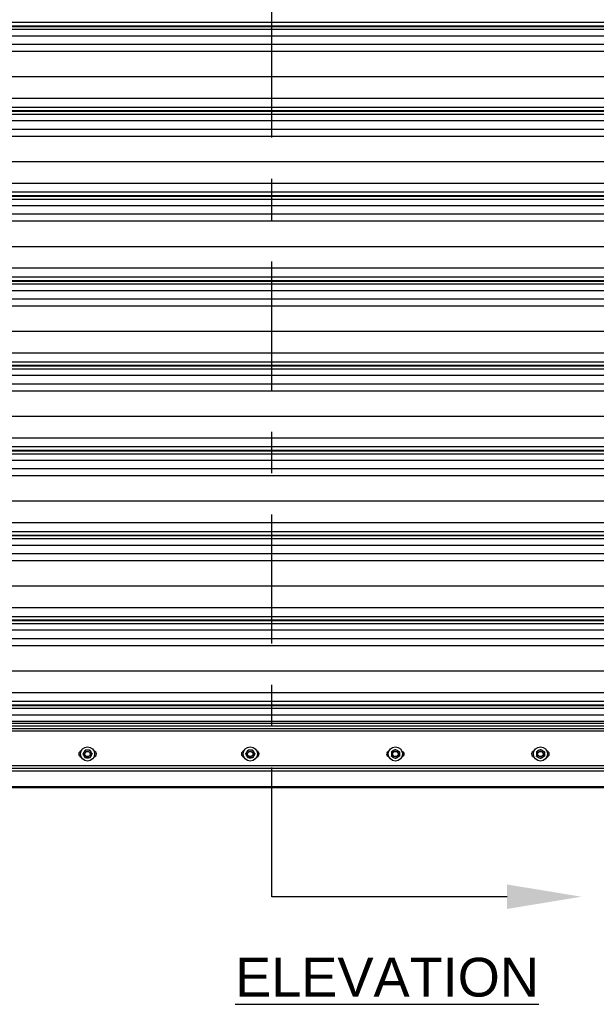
# Model space of a CAD drawing. Header units: inches. Extents: x 170 to 284, y 215 to 248.
# Tile 683 of 1056: x 228.27 to 229.67, y 219.57 to 221.95. Entities that reach past the tile are written whole.
import ezdxf
from ezdxf import colors
from ezdxf.entities.mleader import LeaderData, LeaderLine
from ezdxf.math import Vec2, Vec3

# ---------------------------------------------------------------- set-up
doc = ezdxf.new("R2010")
doc.units = ezdxf.units.IN
doc.header["$LTSCALE"] = 0.25
doc.header["$MEASUREMENT"] = 0
doc.linetypes.add('CENTER', pattern=[2, 1.25, -0.25, 0.25, -0.25])
for name, color, linetype in [('ANNOTATIONS', 1, 'Continuous'), ('LH FRONT OF HOOD', 7, 'Continuous'), ('RH FRONT OF HOOD', 7, 'Continuous'), ('SECTION CUTS', 6, 'CENTER')]:
    doc.layers.add(name, color=color, linetype=linetype)
doc.styles.add('ARIAL', font='arial.ttf', dxfattribs={"height": 0.09375})
doc.styles.get("Standard").update_dxf_attribs({"font": 'romans.shx'})

msp = doc.modelspace()

# ---------------------------------------------------------------- linework, layer by layer
at = {"layer": 'LH FRONT OF HOOD'}
msp.add_line((233.10897, 220.09171), (225.37282, 220.09171), dxfattribs=at)
at = {"layer": 'RH FRONT OF HOOD'}
for p, q in [((227.16361, 221.94472), (231.19593, 221.94472)), ((231.19593, 221.93523), (227.16361, 221.93523)), ((227.16361, 221.93459), (231.19593, 221.93459)), ((227.16361, 221.92757), (231.19593, 221.92757)), ((227.16361, 221.91189), (231.19593, 221.91189)), ((227.16361, 221.8915), (231.19593, 221.8915)), ((227.24016, 221.87443), (231.11938, 221.87443)), ((227.19378, 221.81303), (231.16577, 221.81303)), ((227.16361, 221.76065), (231.19593, 221.76065)), ((227.16361, 221.73927), (231.19593, 221.73927)), ((231.19593, 221.72978), (227.16361, 221.72978)), ((227.16361, 221.72914), (231.19593, 221.72914)), ((227.16361, 221.72213), (231.19593, 221.72213)), ((227.16361, 221.70644), (231.19593, 221.70644)), ((227.16361, 221.68605), (231.19593, 221.68605)), ((227.24016, 221.66898), (231.11938, 221.66898)), ((227.19378, 221.60759), (231.16577, 221.60759)), ((227.16361, 221.5552), (231.19593, 221.5552)), ((227.16361, 221.53382), (231.19593, 221.53382)), ((231.19593, 221.52434), (227.16361, 221.52434)), ((227.16361, 221.5237), (231.19593, 221.5237)), ((227.16361, 221.51668), (231.19593, 221.51668)), ((227.16361, 221.501), (231.19593, 221.501)), ((227.16361, 221.48061), (231.19593, 221.48061)), ((227.24016, 221.46353), (231.11938, 221.46353)), ((227.19378, 221.40214), (231.16577, 221.40214)), ((227.16361, 221.34975), (231.19593, 221.34975)), ((227.16361, 221.32837), (231.19593, 221.32837)), ((231.19593, 221.31889), (227.16361, 221.31889)), ((227.16361, 221.31825), (231.19593, 221.31825)), ((227.16361, 221.31123), (231.19593, 221.31123)), ((227.16361, 221.29555), (231.19593, 221.29555)), ((227.16361, 221.27516), (231.19593, 221.27516)), ((227.24016, 221.25808), (231.11938, 221.25808)), ((227.19378, 221.19669), (231.16577, 221.19669)), ((227.16361, 221.14431), (231.19593, 221.14431)), ((227.16361, 221.12293), (231.19593, 221.12293)), ((231.19593, 221.11344), (227.16361, 221.11344)), ((227.16361, 221.1128), (231.19593, 221.1128)), ((227.16361, 221.10578), (231.19593, 221.10578)), ((227.16361, 221.0901), (231.19593, 221.0901)), ((227.16361, 221.06971), (231.19593, 221.06971)), ((227.24016, 221.05264), (231.11938, 221.05264)), ((227.19378, 220.99124), (231.16577, 220.99124)), ((227.16361, 220.93886), (231.19593, 220.93886)), ((227.16361, 220.91748), (231.19593, 220.91748)), ((231.19593, 220.90799), (227.16361, 220.90799)), ((227.16361, 220.90736), (231.19593, 220.90736)), ((227.16361, 220.90034), (231.19593, 220.90034)), ((227.16361, 220.88465), (231.19593, 220.88465)), ((227.16361, 220.86426), (231.19593, 220.86426)), ((227.24016, 220.84719), (231.11938, 220.84719)), ((227.19378, 220.7858), (231.16577, 220.7858)), ((227.16361, 220.73341), (231.19593, 220.73341)), ((227.16361, 220.71203), (231.19593, 220.71203)), ((231.19593, 220.70255), (227.16361, 220.70255)), ((227.16361, 220.70191), (231.19593, 220.70191)), ((227.16361, 220.69489), (231.19593, 220.69489)), ((227.16361, 220.67921), (231.19593, 220.67921)), ((227.16361, 220.65882), (231.19593, 220.65882)), ((227.24016, 220.64174), (231.11938, 220.64174)), ((227.19378, 220.58035), (231.16577, 220.58035)), ((227.16361, 220.52796), (231.19593, 220.52796)), ((227.16361, 220.50658), (231.19593, 220.50658)), ((231.19593, 220.4971), (227.16361, 220.4971)), ((227.16361, 220.49646), (231.19593, 220.49646)), ((227.16361, 220.48944), (231.19593, 220.48944)), ((227.16361, 220.47376), (231.19593, 220.47376)), ((227.16361, 220.45337), (231.19593, 220.45337)), ((227.24016, 220.43629), (231.11938, 220.43629)), ((227.19378, 220.3749), (231.16577, 220.3749)), ((227.16361, 220.32252), (231.19593, 220.32252)), ((227.16361, 220.30114), (231.19593, 220.30114)), ((231.19593, 220.29165), (227.16361, 220.29165)), ((227.16361, 220.29101), (231.19593, 220.29101)), ((227.16361, 220.28399), (231.19593, 220.28399)), ((227.16361, 220.26831), (231.19593, 220.26831)), ((231.19593, 220.25192), (227.16361, 220.25192)), ((231.19593, 220.24733), (227.16361, 220.24733)), ((231.19593, 220.24114), (227.16361, 220.24114)), ((227.16361, 220.23553), (231.19593, 220.23553)), ((231.19593, 220.22911), (227.16361, 220.22911)), ((231.33697, 220.13199), (227.02257, 220.13199)), ((227.15526, 220.1328), (231.20429, 220.1328)), ((227.16361, 220.14564), (231.19593, 220.14564)), ((227.16361, 220.13922), (231.19593, 220.13922)), ((231.33697, 220.09358), (227.02257, 220.09358)), ((231.33697, 220.09243), (227.02257, 220.09243)), ((231.33697, 220.09171), (227.02257, 220.09171)), ((231.29228, 220.09358), (227.16578, 220.09358))]:
    msp.add_line(p, q, dxfattribs=at)
for centre, radius in [((228.43503, 220.17346), 0.01712), ((228.43503, 220.17346), 0.00642), ((228.8288, 220.17346), 0.01712), ((228.8288, 220.17346), 0.00642), ((229.17977, 220.17346), 0.01712), ((229.17977, 220.17346), 0.00642), ((229.53075, 220.17346), 0.01712), ((229.53075, 220.17346), 0.00642)]:
    msp.add_circle(centre, radius, dxfattribs=at)
for centre, radius, start, end in [((228.42112, 220.17346), 0.00749, 102.05152, 257.94848), ((228.43503, 220.17346), 0.00962, 150, 210), ((228.43503, 220.17346), 0.00962, 90, 150), ((228.43503, 220.17346), 0.00962, 30, 90), ((228.43503, 220.17346), 0.00962, 330, 30), ((228.44894, 220.17346), 0.00749, 282.05152, 77.94848), ((228.81489, 220.17346), 0.00749, 102.05152, 257.94848), ((228.8288, 220.17346), 0.00962, 150, 210), ((228.8288, 220.17346), 0.00962, 90, 150), ((228.8288, 220.17346), 0.00962, 30, 90), ((228.8288, 220.17346), 0.00962, 330, 30), ((228.84271, 220.17346), 0.00749, 282.05152, 77.94848), ((229.16479, 220.17346), 0.00642, 98.21321, 261.78679), ((229.17977, 220.17346), 0.00962, 120, 180), ((229.17977, 220.17346), 0.00962, 180, 240), ((229.17977, 220.17346), 0.00962, 60, 120), ((229.17977, 220.17346), 0.00962, 0, 60), ((229.17977, 220.17346), 0.00962, 300, 0), ((229.19475, 220.17346), 0.00642, 278.21321, 81.78679), ((229.51684, 220.17346), 0.00749, 102.05152, 257.94848), ((229.53075, 220.17346), 0.00962, 120, 180), ((229.53075, 220.17346), 0.00962, 180, 240), ((229.53075, 220.17346), 0.00962, 60, 120), ((229.53075, 220.17346), 0.00962, 0, 60), ((229.53075, 220.17346), 0.00962, 300, 0), ((229.54466, 220.17346), 0.00749, 282.05152, 77.94848), ((228.43503, 220.17346), 0.00962, 210, 270), ((228.43503, 220.17346), 0.00962, 270, 330), ((228.8288, 220.17346), 0.00962, 210, 270), ((228.8288, 220.17346), 0.00962, 270, 330), ((229.17977, 220.17346), 0.00962, 240, 300), ((229.53075, 220.17346), 0.00962, 240, 300)]:
    msp.add_arc(centre, radius, start, end, dxfattribs=at)
for points, knots in [([(228.42392, 220.17346), (228.42435, 220.17421), (228.42523, 220.17573), (228.42619, 220.1774), (228.42668, 220.17825), (228.42669, 220.17828)], [0, 0, 0, 0, 0.4839977, 0.9856214, 1, 1, 1, 1]), ([(228.42669, 220.16865), (228.42631, 220.16933), (228.42551, 220.1707), (228.42459, 220.17229), (228.42407, 220.1732), (228.42392, 220.17346)], [0, 0, 0, 0, 0.4057211, 0.8260994, 1, 1, 1, 1]), ([(228.42669, 220.17828), (228.42708, 220.17895), (228.42787, 220.18032), (228.42879, 220.18191), (228.42932, 220.18282), (228.42947, 220.18309)], [0, 0, 0, 0, 0.4057211, 0.8260994, 1, 1, 1, 1]), ([(228.43503, 220.18309), (228.4349, 220.18309), (228.43335, 220.18309), (228.43145, 220.18309), (228.4298, 220.18309), (228.42947, 220.18309)], [0, 0, 0, 0, 0.0660449, 0.8129016, 1, 1, 1, 1]), ([(228.44058, 220.18309), (228.44011, 220.18309), (228.43835, 220.18309), (228.43643, 220.18309), (228.43503, 220.18309)], [0, 0, 0, 0, 0.2661568, 1, 1, 1, 1]), ([(228.44058, 220.18309), (228.44101, 220.18234), (228.44189, 220.18082), (228.44285, 220.17915), (228.44335, 220.1783), (228.44336, 220.17828)], [0, 0, 0, 0, 0.4839977, 0.9856214, 1, 1, 1, 1]), ([(228.44336, 220.17828), (228.44375, 220.1776), (228.44454, 220.17623), (228.44546, 220.17464), (228.44598, 220.17373), (228.44614, 220.17346)], [0, 0, 0, 0, 0.4057211, 0.8260994, 1, 1, 1, 1]), ([(228.44614, 220.17346), (228.4457, 220.17272), (228.44483, 220.1712), (228.44387, 220.16953), (228.44337, 220.16868), (228.44336, 220.16865)], [0, 0, 0, 0, 0.4839977, 0.9856214, 1, 1, 1, 1]), ([(228.81769, 220.17346), (228.81812, 220.17421), (228.819, 220.17573), (228.81996, 220.1774), (228.82045, 220.17825), (228.82047, 220.17828)], [0, 0, 0, 0, 0.4839977, 0.9856214, 1, 1, 1, 1]), ([(228.82047, 220.16865), (228.82008, 220.16933), (228.81929, 220.1707), (228.81837, 220.17229), (228.81784, 220.1732), (228.81769, 220.17346)], [0, 0, 0, 0, 0.4057211, 0.8260994, 1, 1, 1, 1]), ([(228.82047, 220.17828), (228.82086, 220.17895), (228.82165, 220.18032), (228.82257, 220.18191), (228.82309, 220.18282), (228.82325, 220.18309)], [0, 0, 0, 0, 0.4057211, 0.8260994, 1, 1, 1, 1]), ([(228.8288, 220.18309), (228.82867, 220.18309), (228.82712, 220.18309), (228.82522, 220.18309), (228.82357, 220.18309), (228.82325, 220.18309)], [0, 0, 0, 0, 0.0660449, 0.8129016, 1, 1, 1, 1]), ([(228.83436, 220.18309), (228.83389, 220.18309), (228.83212, 220.18309), (228.83021, 220.18309), (228.8288, 220.18309)], [0, 0, 0, 0, 0.2661568, 1, 1, 1, 1]), ([(228.83436, 220.18309), (228.83479, 220.18234), (228.83567, 220.18082), (228.83663, 220.17915), (228.83712, 220.1783), (228.83713, 220.17828)], [0, 0, 0, 0, 0.4839977, 0.9856214, 1, 1, 1, 1]), ([(228.83713, 220.17828), (228.83752, 220.1776), (228.83831, 220.17623), (228.83923, 220.17464), (228.83976, 220.17373), (228.83991, 220.17346)], [0, 0, 0, 0, 0.4057211, 0.8260994, 1, 1, 1, 1]), ([(228.83991, 220.17346), (228.83948, 220.17272), (228.8386, 220.1712), (228.83764, 220.16953), (228.83715, 220.16868), (228.83713, 220.16865)], [0, 0, 0, 0, 0.4839977, 0.9856214, 1, 1, 1, 1]), ([(229.17015, 220.17902), (229.1709, 220.17945), (229.17242, 220.18033), (229.17408, 220.18129), (229.17494, 220.18178), (229.17496, 220.1818)], [0, 0, 0, 0, 0.4839977, 0.9856214, 1, 1, 1, 1]), ([(229.17015, 220.17902), (229.17015, 220.17855), (229.17015, 220.17678), (229.17015, 220.17487), (229.17015, 220.17346)], [0, 0, 0, 0, 0.2661568, 1, 1, 1, 1]), ([(229.17015, 220.17346), (229.17015, 220.17334), (229.17015, 220.17179), (229.17015, 220.16988), (229.17015, 220.16824), (229.17015, 220.16791)], [0, 0, 0, 0, 0.0660449, 0.8129016, 1, 1, 1, 1]), ([(229.17496, 220.1818), (229.17563, 220.18219), (229.177, 220.18298), (229.1786, 220.1839), (229.17951, 220.18442), (229.17977, 220.18458)], [0, 0, 0, 0, 0.4057211, 0.8260994, 1, 1, 1, 1]), ([(229.17977, 220.18458), (229.18052, 220.18414), (229.18204, 220.18326), (229.18371, 220.1823), (229.18456, 220.18181), (229.18458, 220.1818)], [0, 0, 0, 0, 0.4839977, 0.9856214, 1, 1, 1, 1]), ([(229.18458, 220.1818), (229.18526, 220.18141), (229.18663, 220.18062), (229.18822, 220.1797), (229.18913, 220.17917), (229.1894, 220.17902)], [0, 0, 0, 0, 0.4057211, 0.8260994, 1, 1, 1, 1]), ([(229.1894, 220.17902), (229.1894, 220.17855), (229.1894, 220.17678), (229.1894, 220.17487), (229.1894, 220.17346)], [0, 0, 0, 0, 0.2661568, 1, 1, 1, 1]), ([(229.1894, 220.17346), (229.1894, 220.17334), (229.1894, 220.17179), (229.1894, 220.16988), (229.1894, 220.16824), (229.1894, 220.16791)], [0, 0, 0, 0, 0.0660449, 0.8129016, 1, 1, 1, 1]), ([(229.52112, 220.17902), (229.52187, 220.17945), (229.52339, 220.18033), (229.52506, 220.18129), (229.52591, 220.18178), (229.52594, 220.1818)], [0, 0, 0, 0, 0.4839977, 0.9856214, 1, 1, 1, 1]), ([(229.52112, 220.17902), (229.52112, 220.17855), (229.52112, 220.17678), (229.52112, 220.17487), (229.52112, 220.17346)], [0, 0, 0, 0, 0.2661568, 1, 1, 1, 1]), ([(229.52112, 220.17346), (229.52112, 220.17334), (229.52112, 220.17179), (229.52112, 220.16988), (229.52112, 220.16824), (229.52112, 220.16791)], [0, 0, 0, 0, 0.0660449, 0.8129016, 1, 1, 1, 1]), ([(229.52594, 220.1818), (229.52661, 220.18219), (229.52798, 220.18298), (229.52957, 220.1839), (229.53048, 220.18442), (229.53075, 220.18458)], [0, 0, 0, 0, 0.4057211, 0.8260994, 1, 1, 1, 1]), ([(229.53075, 220.18458), (229.53149, 220.18414), (229.53302, 220.18326), (229.53468, 220.1823), (229.53553, 220.18181), (229.53556, 220.1818)], [0, 0, 0, 0, 0.4839977, 0.9856214, 1, 1, 1, 1]), ([(229.53556, 220.1818), (229.53623, 220.18141), (229.5376, 220.18062), (229.53919, 220.1797), (229.5401, 220.17917), (229.54037, 220.17902)], [0, 0, 0, 0, 0.4057211, 0.8260994, 1, 1, 1, 1]), ([(229.54037, 220.17902), (229.54037, 220.17855), (229.54037, 220.17678), (229.54037, 220.17487), (229.54037, 220.17346)], [0, 0, 0, 0, 0.2661568, 1, 1, 1, 1]), ([(229.54037, 220.17346), (229.54037, 220.17334), (229.54037, 220.17179), (229.54037, 220.16988), (229.54037, 220.16824), (229.54037, 220.16791)], [0, 0, 0, 0, 0.0660449, 0.8129016, 1, 1, 1, 1]), ([(228.42947, 220.16384), (228.42904, 220.16459), (228.42816, 220.16611), (228.4272, 220.16778), (228.42671, 220.16863), (228.42669, 220.16865)], [0, 0, 0, 0, 0.4839977, 0.9856214, 1, 1, 1, 1]), ([(228.43503, 220.16384), (228.4349, 220.16384), (228.43335, 220.16384), (228.43145, 220.16384), (228.4298, 220.16384), (228.42947, 220.16384)], [0, 0, 0, 0, 0.0660449, 0.8129016, 1, 1, 1, 1]), ([(228.44058, 220.16384), (228.44011, 220.16384), (228.43835, 220.16384), (228.43643, 220.16384), (228.43503, 220.16384)], [0, 0, 0, 0, 0.2661568, 1, 1, 1, 1]), ([(228.44336, 220.16865), (228.44297, 220.16798), (228.44218, 220.16661), (228.44126, 220.16502), (228.44073, 220.16411), (228.44058, 220.16384)], [0, 0, 0, 0, 0.4057211, 0.8260994, 1, 1, 1, 1]), ([(228.82325, 220.16384), (228.82281, 220.16459), (228.82194, 220.16611), (228.82097, 220.16778), (228.82048, 220.16863), (228.82047, 220.16865)], [0, 0, 0, 0, 0.4839977, 0.9856214, 1, 1, 1, 1]), ([(228.8288, 220.16384), (228.82867, 220.16384), (228.82712, 220.16384), (228.82522, 220.16384), (228.82357, 220.16384), (228.82325, 220.16384)], [0, 0, 0, 0, 0.0660449, 0.8129016, 1, 1, 1, 1]), ([(228.83436, 220.16384), (228.83389, 220.16384), (228.83212, 220.16384), (228.83021, 220.16384), (228.8288, 220.16384)], [0, 0, 0, 0, 0.2661568, 1, 1, 1, 1]), ([(228.83713, 220.16865), (228.83675, 220.16798), (228.83595, 220.16661), (228.83503, 220.16502), (228.83451, 220.16411), (228.83436, 220.16384)], [0, 0, 0, 0, 0.4057211, 0.8260994, 1, 1, 1, 1]), ([(229.17496, 220.16513), (229.17429, 220.16552), (229.17292, 220.16631), (229.17133, 220.16723), (229.17042, 220.16776), (229.17015, 220.16791)], [0, 0, 0, 0, 0.4057211, 0.8260994, 1, 1, 1, 1]), ([(229.17977, 220.16235), (229.17903, 220.16279), (229.1775, 220.16366), (229.17584, 220.16463), (229.17499, 220.16512), (229.17496, 220.16513)], [0, 0, 0, 0, 0.4839977, 0.9856214, 1, 1, 1, 1]), ([(229.18458, 220.16513), (229.18391, 220.16474), (229.18254, 220.16395), (229.18095, 220.16303), (229.18004, 220.16251), (229.17977, 220.16235)], [0, 0, 0, 0, 0.4057211, 0.8260994, 1, 1, 1, 1]), ([(229.1894, 220.16791), (229.18865, 220.16748), (229.18713, 220.1666), (229.18546, 220.16564), (229.18461, 220.16515), (229.18458, 220.16513)], [0, 0, 0, 0, 0.4839977, 0.9856214, 1, 1, 1, 1]), ([(229.52594, 220.16513), (229.52526, 220.16552), (229.52389, 220.16631), (229.5223, 220.16723), (229.52139, 220.16776), (229.52112, 220.16791)], [0, 0, 0, 0, 0.4057211, 0.8260994, 1, 1, 1, 1]), ([(229.53075, 220.16235), (229.53, 220.16279), (229.52848, 220.16366), (229.52681, 220.16463), (229.52596, 220.16512), (229.52594, 220.16513)], [0, 0, 0, 0, 0.4839977, 0.9856214, 1, 1, 1, 1]), ([(229.53556, 220.16513), (229.53488, 220.16474), (229.53352, 220.16395), (229.53192, 220.16303), (229.53101, 220.16251), (229.53075, 220.16235)], [0, 0, 0, 0, 0.4057211, 0.8260994, 1, 1, 1, 1]), ([(229.54037, 220.16791), (229.53962, 220.16748), (229.5381, 220.1666), (229.53643, 220.16564), (229.53558, 220.16515), (229.53556, 220.16513)], [0, 0, 0, 0, 0.4839977, 0.9856214, 1, 1, 1, 1])]:
    msp.add_open_spline(points, degree=3, knots=knots, dxfattribs=at)
at = {"layer": 'SECTION CUTS'}
for p, q in [((228.88072, 219.82804), (228.88072, 225.47531)), ((226.51802, 221.46353), (231.93738, 221.46353))]:
    msp.add_line(p, q, dxfattribs=at)

# ---------------------------------------------------------------- texts
at = {"layer": 'ANNOTATIONS', "insert": (229.15964, 219.68013), "char_height": 0.09375, "width": 3.0834986, "attachment_point": 2, "style": 'ARIAL'}
msp.add_mtext('{\\LELEVATION}', dxfattribs=at)

# ---------------------------------------------------------------- leaders
at = {"layer": 'SECTION CUTS'}
ml = msp.add_multileader_mtext('Standard', dxfattribs=at)
ml.set_content('', color=256)
ml.set_leader_properties()
ml.build(insert=Vec2(0, 0))
ml.multileader.update_dxf_attribs({"dogleg_length": 0, "arrow_head_size": 0.18})
ctx = ml.context
ctx.base_point, ctx.char_height, ctx.arrow_head_size, ctx.landing_gap_size, ctx.plane_origin, ctx.plane_x_axis, ctx.plane_y_axis = Vec3(228.88072, 219.82804), 0.18, 0.18, 0, Vec3(229.63024, 219.82804), Vec3(0, 1), Vec3(-1, 0)
notes = []
notes.append((ctx, [(0, (1, 1, 0), (228.88072, 219.82804), (1, 0), 0, [(0, [(229.63024, 219.82804)], 0, [])])]))
ctx.mtext.insert, ctx.mtext.text_direction, ctx.mtext.rotation, ctx.mtext.flow_direction = Vec3(228.79072, 219.82804), Vec3(0, 1), 1.5707963, 5
for ctx, leaders in notes:
    for number, flags, end, landing, length, lines in leaders:
        leader = LeaderData()
        leader.index, (leader.has_last_leader_line, leader.has_dogleg_vector, leader.attachment_direction) = number, flags
        leader.last_leader_point, leader.dogleg_vector, leader.dogleg_length = Vec3(end), Vec3(landing), length
        for number, points, colour, breaks in lines:
            line = LeaderLine()
            line.index, line.vertices, line.color, line.breaks = number, Vec3.list(points), colors.encode_raw_color(colour), breaks
            leader.lines.append(line)
        ctx.leaders.append(leader)

doc.saveas('drawing.dxf')
